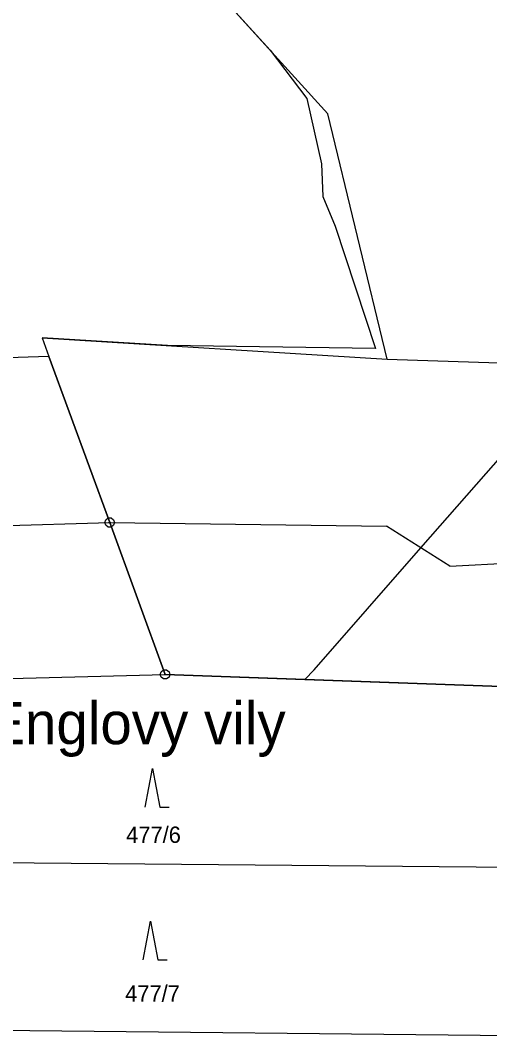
# Model space of a CAD drawing. Extents: x -759060 to -757386, y -1172273 to -1170948.
# Drawn here: x -758774.9 to -758726, y -1172084.3 to -1171978.6 of the extents above; entities that cross this region are included whole.
import ezdxf

# ---------------------------------------------------------------- set-up
doc = ezdxf.new("R2010")
doc.units = 0
for name, color, linetype in [('Vrstva 1', 7, 'Continuous'), ('Vrstva 11', 7, 'Continuous'), ('Vrstva 2', 7, 'Continuous'), ('Vrstva 3', 7, 'Continuous'), ('Vrstva 7', 7, 'Continuous'), ('Vrstva 8', 7, 'Continuous')]:
    doc.layers.add(name, color=color, linetype=linetype)

msp = doc.modelspace()

# ---------------------------------------------------------------- linework, layer by layer
at = {"layer": 'Vrstva 1'}
for p, q in [((-758764.87, -1171964.05), (-758742.87, -1171988.31)), ((-758736.7, -1172013.85), (-758742.87, -1171988.31)), ((-758772.62, -1172011.61), (-758771.91, -1172013.55)), ((-758772.62, -1172011.61), (-758736.7, -1172013.85)), ((-758771.91, -1172013.55), (-758852.05, -1172016.07)), ((-758765.58, -1172030.85), (-758771.91, -1172013.55)), ((-758736.7, -1172013.85), (-758725.08, -1172014.22)), ((-758846.63, -1172033.09), (-758765.58, -1172030.85)), ((-758759.81, -1172046.67), (-758765.58, -1172030.85)), ((-758765.58, -1172030.85), (-758736.75, -1172031.21)), ((-758730.18, -1172035.39), (-758736.75, -1172031.21)), ((-758730.18, -1172035.39), (-758709.98, -1172034.31)), ((-758841.44, -1172048.73), (-758759.81, -1172046.67)), ((-758723.86, -1172047.96), (-758759.81, -1172046.67)), ((-758702.71, -1172066.93), (-758836.09, -1172065.75)), ((-758830.8, -1172083.17), (-758720.53, -1172084.26))]:
    msp.add_line(p, q, dxfattribs=at)
at = {"layer": 'Vrstva 11'}
for p, q in [((-758756.44, -1171973.34), (-758748.87, -1171981.69)), ((-758748.87, -1171981.69), (-758745.07, -1171986.72)), ((-758745.07, -1171986.72), (-758743.54, -1171993.51)), ((-758743.54, -1171993.51), (-758743.39, -1171996.9)), ((-758743.39, -1171996.9), (-758742.11, -1172000)), ((-758742.11, -1172000), (-758742.1, -1172000.01)), ((-758742.1, -1172000.01), (-758737.92, -1172012.74)), ((-758759.55, -1172012.42), (-758772.62, -1172011.61)), ((-758772.62, -1172011.61), (-758771.91, -1172013.55)), ((-758750, -1172012.56), (-758759.55, -1172012.42)), ((-758737.92, -1172012.74), (-758750, -1172012.56)), ((-758771.91, -1172013.55), (-758765.58, -1172030.85)), ((-758733.18, -1172033.48), (-758717.99, -1172016.16)), ((-758765.58, -1172030.85), (-758759.81, -1172046.67)), ((-758744.3, -1172046.17), (-758733.18, -1172033.48)), ((-758759.81, -1172046.67), (-758745.27, -1172047.19)), ((-758745.27, -1172047.19), (-758744.3, -1172046.17)), ((-758745.27, -1172047.19), (-758723.86, -1172047.96))]:
    msp.add_line(p, q, dxfattribs=at)
at = {"layer": 'Vrstva 3'}
for points in [[(-758761.88, -1172060.46), (-758761.13, -1172056.46), (-758760.38, -1172060.46), (-758759.38, -1172060.46)], [(-758762.09, -1172076.35), (-758761.34, -1172072.35), (-758760.59, -1172076.35), (-758759.59, -1172076.35)]]:
    msp.add_lwpolyline(points, dxfattribs=at)
at = {"layer": 'Vrstva 8'}
for p, q in [((-758765.7, -1172030.85), (-758765.46, -1172030.85)), ((-758759.93, -1172046.67), (-758759.69, -1172046.67))]:
    msp.add_line(p, q, dxfattribs=at)
for points in [[(-758765.43, -1172030.37), (-758765.18, -1172030.55), (-758765.08, -1172030.84), (-758765.18, -1172031.13), (-758765.43, -1172031.31), (-758765.74, -1172031.31), (-758765.99, -1172031.13), (-758766.09, -1172030.84), (-758765.99, -1172030.55), (-758765.74, -1172030.37)], [(-758759.66, -1172046.19), (-758759.41, -1172046.37), (-758759.31, -1172046.66), (-758759.41, -1172046.95), (-758759.66, -1172047.13), (-758759.97, -1172047.13), (-758760.22, -1172046.95), (-758760.32, -1172046.66), (-758760.22, -1172046.37), (-758759.97, -1172046.19)]]:
    msp.add_lwpolyline(points, close=True, dxfattribs=at)

# ---------------------------------------------------------------- texts
at = {"layer": 'Vrstva 2'}
for s, p in [('477/6', (-758763.863, -1172064.19)), ('477/7', (-758763.973, -1172080.72))]:
    msp.add_text(s, height=1.7, dxfattribs=at).set_placement(p)
at = {"layer": 'Vrstva 7'}
msp.add_text('U Englovy vily', height=4.4, dxfattribs=at).set_placement((-758784.216, -1172053.92))

doc.saveas('drawing.dxf')
